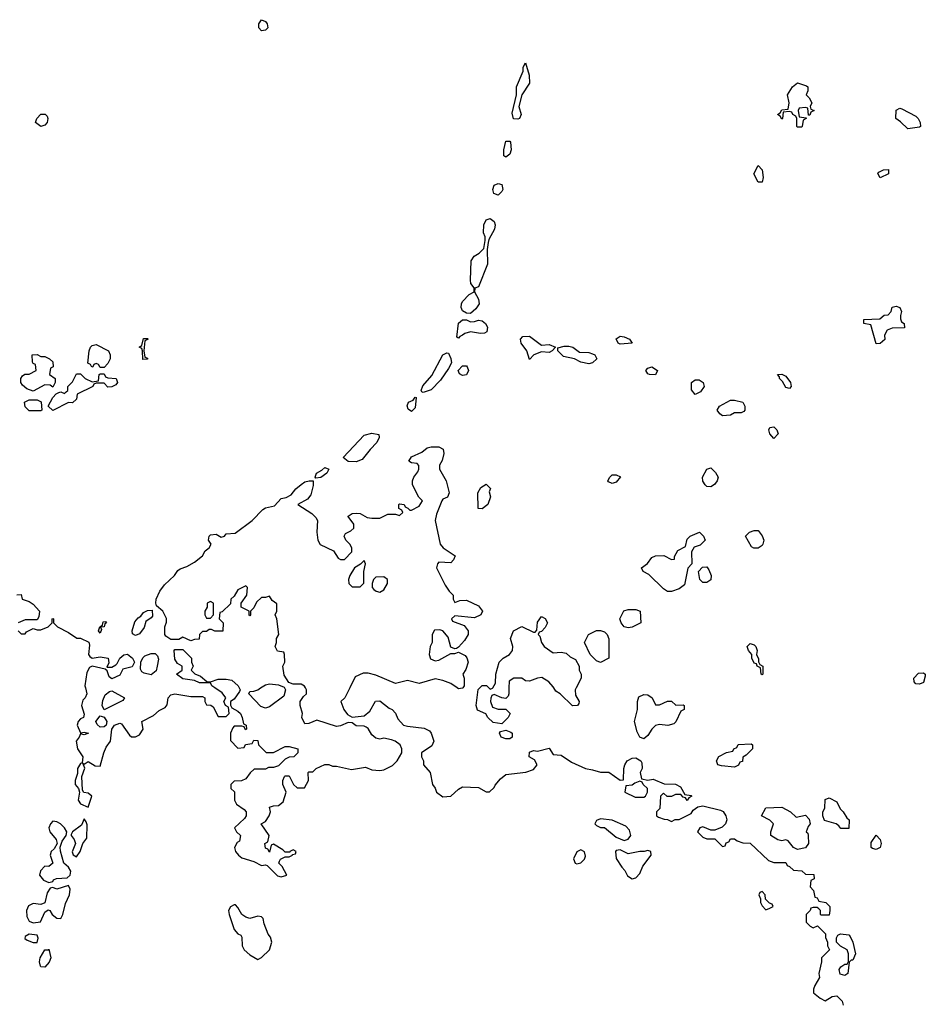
# Model space of a CAD drawing. Header units: inches. Extents: x 2380249 to 2585472, y 382747 to 546448.
# Tile 346 of 626: x 2562882 to 2567479, y 408394 to 413391. Entities that reach past the tile are written whole.
import ezdxf

# ---------------------------------------------------------------- set-up
doc = ezdxf.new("R2010")
doc.units = ezdxf.units.IN
doc.header["$MEASUREMENT"] = 0
doc.layers.add('C5460', color=7, linetype='Continuous')
doc.layers.add('C5461', color=7, linetype='Continuous')

msp = doc.modelspace()

# ---------------------------------------------------------------- linework, layer by layer
at = {"layer": 'C5460', "color": 4, "elevation": 36}
for points in [[(2563215.8, 410000), (2563222.8, 409970), (2563214, 409950), (2563202, 409938), (2563195.8, 409910), (2563210, 409866), (2563206, 409850), (2563190, 409842.9), (2563178.4, 409830), (2563174.4, 409810), (2563190, 409771.3), (2563210, 409774.8), (2563232, 409770), (2563210, 409762), (2563190, 409766), (2563184.7, 409750), (2563168, 409730), (2563176, 409690), (2563202.8, 409650), (2563199.8, 409620.2), (2563190, 409615.3), (2563176, 409590), (2563175.3, 409564.7), (2563162.8, 409530), (2563162.8, 409510), (2563181, 409490), (2563186, 409470), (2563178, 409430), (2563190, 409412), (2563230, 409394), (2563249, 409450), (2563230, 409465.2), (2563208.4, 409468.4), (2563200.2, 409480.2), (2563197.2, 409550), (2563212.9, 409592.9), (2563202, 409618), (2563210, 409612), (2563230, 409626), (2563264.5, 409604.5), (2563290, 409602.8), (2563308.7, 409670), (2563320.9, 409699.1), (2563342.7, 409730), (2563349.1, 409790.9), (2563364, 409810), (2563390, 409821), (2563398, 409818), (2563439.6, 409759.6), (2563450, 409752), (2563470, 409752), (2563490, 409762), (2563508.7, 409790), (2563502, 409830), (2563560.7, 409859.3), (2563590, 409884.7), (2563620.4, 409899.6), (2563630, 409914), (2563635.3, 409950), (2563650, 409964.7), (2563669.5, 409970.5), (2563750, 409956.3), (2563810, 409956), (2563822, 409950), (2563822, 409930), (2563830, 409914), (2563851.6, 409911.6), (2563863.6, 409903.6), (2563890, 409854), (2563930, 409854), (2563946, 409870), (2563942, 409902), (2563926, 409910), (2563918, 409930), (2563928, 409950), (2563910, 409974), (2563872.5, 410000)], [(2563995.8, 410000), (2564001, 409990), (2563998, 409982), (2563970, 409942), (2563952, 409930), (2563952.7, 409912.7), (2563958, 409898), (2563990, 409882), (2564002, 409870), (2564012, 409850), (2564018, 409818), (2564032, 409810), (2564034, 409790), (2564027.3, 409787.3), (2564022, 409802), (2564010, 409806), (2563970, 409806), (2563963.6, 409796.4), (2563952, 409770), (2563952.7, 409732.7), (2563990, 409694), (2564022, 409698), (2564027.3, 409712.7), (2564062, 409718), (2564070, 409734), (2564090, 409732), (2564094, 409710), (2564132.7, 409672.7), (2564170, 409672), (2564230, 409702), (2564250, 409702), (2564294, 409690), (2564294, 409670), (2564274, 409650), (2564250, 409648), (2564230, 409638), (2564195.3, 409604.7), (2564170, 409595.3), (2564144.7, 409595.3), (2564130, 409588), (2564072.7, 409587.3), (2564051.6, 409568.4), (2564030, 409538), (2564007.3, 409527.3), (2563970, 409526), (2563954, 409510), (2563954, 409490), (2563971.6, 409471.6), (2563972, 409430), (2563982, 409410), (2564022, 409382), (2564031.3, 409370), (2564031.3, 409350), (2564023.5, 409336.5), (2563972, 409290), (2563982, 409270), (2564002, 409250), (2563998, 409222), (2563985.4, 409214.6), (2563972, 409190), (2563978, 409170), (2563992, 409150), (2564010, 409138), (2564070, 409118), (2564110, 409098), (2564130, 409102), (2564138, 409098), (2564190, 409046), (2564210, 409041), (2564238, 409050), (2564213.6, 409093.6), (2564198, 409110), (2564200.4, 409119.6), (2564206, 409130), (2564230, 409142), (2564250, 409142), (2564266, 409150), (2564266, 409154), (2564282, 409158), (2564286, 409170), (2564270, 409178), (2564254, 409170), (2564254, 409166), (2564230, 409166), (2564218, 409178), (2564170, 409206), (2564158, 409202), (2564150, 409166), (2564142, 409182), (2564130, 409186), (2564126, 409210), (2564142, 409218), (2564148, 409250), (2564108, 409310), (2564130, 409322), (2564149, 409350), (2564155.3, 409370), (2564150, 409394), (2564170, 409402), (2564196.4, 409403.6), (2564219, 409421), (2564235.3, 409470), (2564218, 409510), (2564218, 409530), (2564226, 409550), (2564230, 409554), (2564250, 409554), (2564272, 409510), (2564290, 409492), (2564327.3, 409492.7), (2564348, 409530), (2564346, 409570), (2564350, 409574), (2564370, 409574), (2564386, 409590), (2564430, 409611.3), (2564451.2, 409611.1), (2564470, 409602), (2564490, 409602), (2564566, 409586), (2564636.9, 409596.9), (2564670, 409584.7), (2564710, 409581), (2564730, 409584.7), (2564773.6, 409606.4), (2564798, 409630), (2564822, 409670), (2564822, 409690), (2564814, 409710), (2564788, 409730), (2564770, 409736), (2564730, 409744), (2564710, 409739), (2564690, 409744), (2564670, 409761.2), (2564650, 409793.2), (2564640.1, 409800.1), (2564630, 409806), (2564590, 409806.6), (2564570, 409822), (2564550, 409824), (2564510, 409806.6), (2564490, 409803.7), (2564390, 409836), (2564350, 409819), (2564330, 409818), (2564314, 409850), (2564317.2, 409870), (2564306, 409910), (2564306, 409930), (2564323.1, 409956.9), (2564338, 409970), (2564338, 409990), (2564332.5, 410000)], [(2564225.8, 410000), (2564232, 409990), (2564222, 409958), (2564150, 409903.7), (2564130, 409897), (2564105.3, 409905.3), (2564045.2, 409970), (2564050, 409982), (2564070, 409982.8), (2564090, 409990.6), (2564104.8, 410000)], [(2564557, 410000), (2564532, 409950), (2564512, 409930), (2564526.8, 409890), (2564545.5, 409865.5), (2564570, 409851), (2564630, 409858.8), (2564659.1, 409880.9), (2564687.6, 409932.4), (2564710, 409934), (2564756.9, 409896.9), (2564772, 409890), (2564790, 409872), (2564802, 409842), (2564830.7, 409810.7), (2564850, 409804.9), (2564935.3, 409795.3), (2564962, 409782), (2564971.3, 409770), (2564984.7, 409730), (2564974.4, 409705.6), (2564922, 409670), (2564922, 409650), (2564931.3, 409630), (2564931.3, 409610), (2564964.7, 409570), (2564978, 409510), (2564991, 409491), (2564998, 409470), (2565030, 409446.8), (2565070, 409451), (2565110, 409486), (2565130, 409497.3), (2565210, 409494.8), (2565250, 409472), (2565267.3, 409472.7), (2565290, 409494), (2565294.6, 409505.4), (2565322, 409538), (2565350, 409561), (2565451.6, 409571.6), (2565490, 409586), (2565508, 409610), (2565495.3, 409635.3), (2565468.7, 409650), (2565470, 409674), (2565490, 409682), (2565510, 409678), (2565570, 409694), (2565590, 409662), (2565630, 409658), (2565682, 409622), (2565754, 409590), (2565790, 409584.7), (2565830, 409572), (2565871.6, 409571.6), (2565930, 409532), (2565946, 409534), (2565948.7, 409590), (2565952.7, 409610), (2565965.2, 409630), (2565990, 409642.8), (2566010, 409644.7), (2566034, 409630), (2566039.6, 409619.6), (2566042, 409590), (2566032, 409570), (2566038, 409538), (2566070, 409532), (2566096.9, 409536.9), (2566152.7, 409512.7), (2566210, 409512), (2566236.9, 409496.9), (2566258, 409458), (2566290, 409454), (2566294, 409450), (2566278, 409442), (2566270, 409428), (2566262, 409442), (2566250, 409446), (2566238, 409458), (2566210, 409458), (2566190, 409448), (2566168, 409448), (2566150, 409466), (2566134, 409450), (2566131.6, 409388.4), (2566114, 409370), (2566114, 409350), (2566123.6, 409343.6), (2566152.7, 409332.7), (2566170, 409332), (2566190, 409322), (2566208.8, 409331.1), (2566230, 409332), (2566290, 409362), (2566301.2, 409378.8), (2566324, 409396), (2566350, 409401), (2566439.3, 409379.3), (2566453.2, 409373.2), (2566466.8, 409350), (2566471.3, 409330), (2566464.7, 409310), (2566446.8, 409293.2), (2566410, 409278), (2566390, 409278), (2566350, 409294), (2566334, 409290), (2566322, 409270), (2566350, 409242), (2566370, 409234), (2566410, 409234), (2566450, 409194), (2566462, 409198), (2566467.3, 409212.7), (2566482, 409218), (2566490, 409234), (2566510, 409234), (2566523.6, 409223.6), (2566552.7, 409212.7), (2566590, 409212), (2566683.6, 409123.6), (2566710, 409114), (2566770, 409114), (2566778, 409098), (2566790, 409094), (2566810, 409074), (2566851.6, 409071.6), (2566870, 409054), (2566912.7, 409052.7), (2566914, 409030), (2566898, 409022), (2566894, 408990), (2566911.6, 408971.6), (2566918, 408938), (2566930, 408934), (2566938, 408918), (2566974, 408910), (2566994, 408890), (2566994, 408870), (2566990, 408846), (2566950, 408846), (2566946, 408850), (2566946, 408870), (2566938, 408878), (2566930, 408886), (2566910, 408886), (2566898, 408882), (2566894, 408870), (2566874, 408850), (2566874, 408810), (2566894, 408790), (2566910, 408782), (2566932, 408792), (2566971.6, 408751.6), (2566972.7, 408732.7), (2566982, 408710), (2566982, 408690), (2566992, 408670), (2566952, 408630), (2566952, 408610), (2566938, 408550), (2566942, 408530), (2566918, 408490), (2566911.3, 408470), (2566911.6, 408451.6), (2566944.5, 408424.5), (2566970, 408410.8), (2567006.7, 408433.3), (2567030, 408436.4), (2567056.4, 408410), (2567061.6, 408390)], [(2565131.3, 410000), (2565130, 409998), (2565110, 409995.3), (2565103, 410000)], [(2565365.3, 410000), (2565364.7, 409970), (2565362, 409958), (2565350, 409946), (2565328.8, 409948.9), (2565290, 409966), (2565278, 409962), (2565272.7, 409947.3), (2565272, 409930), (2565282, 409902), (2565310, 409891.3), (2565350, 409892), (2565372, 409870), (2565362, 409850), (2565330, 409818), (2565284.7, 409824.7), (2565258, 409850), (2565248.4, 409868.4), (2565206.3, 409886.3), (2565199, 409910), (2565208.8, 409991.1), (2565217.8, 410000)], [(2565263.7, 410000), (2565270, 409994), (2565282, 409998), (2565283.1, 410000)], [(2565707, 410000), (2565702, 409990), (2565703.6, 409963.6), (2565722, 409930), (2565719.6, 409920.4), (2565714, 409910), (2565688, 409908), (2565626, 409970), (2565603.1, 409983.1), (2565593.4, 410000)]]:
    msp.add_lwpolyline(points, dxfattribs=at)
at = {"layer": 'C5460', "color": 4}
for points, elevation in [([(2563310, 409888.7), (2563300.4, 409910), (2563303.5, 409936.5), (2563316.1, 409963.9), (2563338.6, 409981.4), (2563350, 409984.9), (2563414, 409950), (2563404.7, 409935.3)], 36), ([(2566110, 409914), (2566130, 409914), (2566170, 409932), (2566190, 409932), (2566212.7, 409912.7), (2566250, 409914), (2566254, 409910), (2566254, 409890), (2566238, 409882), (2566211.6, 409828.4), (2566202, 409818), (2566171.3, 409808.7), (2566130, 409813.2), (2566110, 409808.7), (2566091.3, 409790), (2566070, 409758), (2566050, 409742), (2566029.3, 409749.3), (2566016.5, 409776.5), (2566002, 409830), (2566017.2, 409890), (2566017.2, 409930), (2566025.2, 409954.8), (2566050, 409966), (2566070, 409964.7), (2566092, 409950)], 36), ([(2563290, 409800.9), (2563274.5, 409814.5), (2563269.3, 409830), (2563290, 409858.8), (2563310, 409851.3), (2563324.9, 409830), (2563321, 409810), (2563310, 409802.7)], 36), ([(2565350, 409742), (2565326, 409750), (2565318, 409770), (2565322, 409778), (2565350, 409784.7), (2565375.3, 409775.3), (2565382, 409770), (2565382, 409750), (2565370, 409742)], 36), ([(2566510, 409598), (2566444.7, 409604.7), (2566426, 409610), (2566418, 409630), (2566430, 409651.3), (2566470, 409672), (2566502, 409678), (2566506, 409690), (2566522, 409698), (2566528, 409712), (2566595.3, 409715.3), (2566602, 409710), (2566601, 409690), (2566570, 409658), (2566552, 409648), (2566550, 409626), (2566538, 409622), (2566530, 409608)], 36), ([(2566030, 409526), (2566003.6, 409516.4), (2565990, 409506), (2565958, 409502), (2565954, 409470), (2566005.4, 409445.4), (2566050, 409444.7), (2566058, 409450), (2566068, 409470), (2566068, 409490), (2566046, 409510), (2566042, 409522)], 36), ([(2567050, 409286), (2567040.4, 409300.4), (2567026, 409310), (2566967.3, 409327.3), (2566958, 409350), (2566958, 409370), (2566968, 409390), (2566970, 409434), (2566990, 409442), (2567030, 409422), (2567046.4, 409386.4), (2567062, 409370), (2567079.6, 409339.6), (2567092, 409330), (2567090, 409286)], 36), ([(2566823.6, 409343.6), (2566870, 409354), (2566890, 409334), (2566894, 409310), (2566883.6, 409296.4), (2566874, 409270), (2566882, 409262), (2566884.7, 409250), (2566886, 409210), (2566870, 409188), (2566830, 409179), (2566809.1, 409189.1), (2566783.1, 409223.1), (2566770, 409228.7), (2566750, 409224), (2566730, 409229), (2566695.3, 409250), (2566695.3, 409270), (2566708, 409310), (2566690, 409328), (2566648, 409350), (2566668.8, 409391.1), (2566750, 409394), (2566794, 409370)], 36), ([(2563050, 409323.7), (2563038, 409310), (2563030.4, 409290), (2563034.4, 409270), (2563066.8, 409230), (2563072, 409210), (2563056.3, 409183.7), (2563041, 409170), (2563036, 409150), (2563051, 409110), (2563030, 409094), (2563010, 409095.3), (2562987.9, 409072.1), (2562982.8, 409050), (2563003.5, 409023.5), (2563030, 409011.3), (2563050, 409018), (2563054.2, 409025.8), (2563068, 409032), (2563123.7, 409036.3), (2563139, 409050), (2563141.2, 409070), (2563129.6, 409089.6), (2563106.6, 409110), (2563088.7, 409171.3), (2563088, 409192), (2563098, 409222), (2563117.2, 409250), (2563120.9, 409270), (2563110, 409289), (2563089.2, 409310), (2563070, 409320.7)], 36), ([(2563210, 409335.3), (2563196.5, 409303.5), (2563150.5, 409270), (2563144, 409256), (2563142.8, 409250), (2563159.1, 409230), (2563165.5, 409210), (2563148.1, 409168.1), (2563153.2, 409153.2), (2563170, 409142), (2563189.5, 409170), (2563202.7, 409210), (2563222.7, 409237.3), (2563224.1, 409304.1), (2563220.2, 409320.2)], 36), ([(2565830, 409335.3), (2565810, 409326), (2565802, 409310), (2565810, 409302), (2565830, 409292), (2565850, 409292), (2565910, 409242.8), (2565950, 409224.7), (2565970, 409231.3), (2565984, 409250), (2565978, 409278), (2565958.6, 409298.6), (2565890, 409328.7)], 36), ([(2567230, 409179.7), (2567210, 409184.2), (2567203.6, 409190), (2567204.1, 409215.9), (2567230, 409252), (2567250.3, 409230.3), (2567255.3, 409210), (2567250, 409189.5)], 36), ([(2565730, 409178), (2565710, 409168), (2565692.7, 409132.7), (2565702, 409110), (2565710, 409106), (2565730, 409112), (2565748, 409130), (2565754.6, 409145.4), (2565748.4, 409168.4)], 36), ([(2565930, 409178), (2565910, 409175.3), (2565906.8, 409170), (2565910, 409134), (2565938, 409090), (2565953.7, 409073.7), (2565966.4, 409046.4), (2565990, 409031.3), (2566010, 409036), (2566030, 409058), (2566045.6, 409094.4), (2566088, 409150), (2566086, 409170), (2566070, 409175.3), (2566051.2, 409168.9), (2566030, 409169.2), (2565970, 409158)], 36), ([(2563130, 408997.2), (2563070, 408978.7), (2563050, 408986), (2563036.9, 408983.1), (2563021.1, 408958.9), (2563010, 408909), (2562990, 408900.7), (2562950, 408905.6), (2562926.7, 408893.3), (2562916.4, 408870), (2562918.8, 408838.8), (2562930, 408816), (2562950, 408806.8), (2562988, 408812), (2563010, 408862), (2563026.8, 408873.2), (2563034.8, 408870), (2563046, 408850), (2563070, 408830.7), (2563091.2, 408828.8), (2563101.6, 408850), (2563114.2, 408905.8), (2563135.6, 408950), (2563137.6, 408977.6)], 36), ([(2566650, 408966), (2566638, 408962), (2566634, 408950), (2566642, 408930), (2566642, 408910), (2566650, 408894), (2566670, 408874), (2566690, 408882), (2566706, 408890), (2566702, 408902), (2566687.3, 408907.3), (2566667.3, 408927.3), (2566666, 408950)], 36), ([(2563978, 408898), (2563970, 408898), (2563952, 408888), (2563942, 408870), (2563944.7, 408850), (2563970, 408774), (2563990, 408752), (2564004.7, 408744.7), (2564010, 408734), (2564011, 408690), (2564021, 408670), (2564050, 408644.7), (2564090, 408622), (2564110, 408632), (2564149.3, 408670.7), (2564161.2, 408710), (2564155.1, 408735.1), (2564144, 408750), (2564123.1, 408803.1), (2564118, 408830), (2564110, 408838), (2564090, 408842), (2564050, 408829), (2564030, 408835.3), (2564008.8, 408848.9), (2563990, 408886)], 36), ([(2562930, 408749), (2562910, 408738), (2562907.9, 408727.9), (2562919.8, 408719.8), (2562950, 408707.3), (2562970, 408706.8), (2562976.3, 408730), (2562970, 408745.2)], 36), ([(2567070, 408539.3), (2567046, 408546), (2567041.2, 408570), (2567050, 408584.7), (2567070, 408598), (2567082, 408598), (2567088.7, 408611.3), (2567089, 408650), (2567082, 408670), (2567049, 408689), (2567028, 408710), (2567028.4, 408731.6), (2567035.3, 408744.7), (2567048.7, 408751.3), (2567090, 408746.8), (2567097.6, 408737.6), (2567110.5, 408710), (2567124.7, 408650), (2567110, 408618), (2567102, 408618), (2567092, 408608), (2567086, 408550)], 36), ([(2563010, 408581.6), (2562990, 408583.7), (2562987.6, 408587.6), (2562982, 408610), (2562985.6, 408630), (2563010, 408670.7), (2563028.8, 408671.1), (2563030, 408674), (2563039.5, 408630), (2563031.5, 408608.4)], 32)]:
    msp.add_lwpolyline(points, close=True, dxfattribs=dict(at, elevation=elevation))
at = {"layer": 'C5461', "color": 4, "elevation": 36}
for points in [[(2564110, 413335.3), (2564095.3, 413350), (2564095.3, 413370), (2564110, 413391.3), (2564130, 413382), (2564138, 413370), (2564142, 413350), (2564130, 413338)], [(2565410, 412886.6), (2565388.6, 412888.5), (2565382.3, 412917.7), (2565404.2, 413010), (2565404.2, 413050), (2565437.2, 413130), (2565437.2, 413150), (2565450, 413172), (2565467.3, 413110), (2565470.3, 413070), (2565430.6, 413010), (2565416.3, 412950), (2565427.7, 412910), (2565418.8, 412890)], [(2566886, 412906), (2566882, 412942), (2566870, 412946), (2566838, 412942), (2566834, 412930), (2566838, 412898), (2566874, 412894), (2566874, 412890), (2566858, 412882), (2566854, 412850), (2566850, 412846), (2566830, 412846), (2566826, 412850), (2566826, 412890), (2566822, 412902), (2566806, 412910), (2566802, 412922), (2566790, 412926), (2566758, 412922), (2566754, 412890), (2566750, 412886), (2566742, 412902), (2566728, 412910), (2566742, 412918), (2566750, 412934), (2566782, 412938), (2566788, 412970), (2566779, 413010), (2566804, 413050), (2566830, 413070.7), (2566876, 413056), (2566882, 413050), (2566882, 413030), (2566874, 413010), (2566890, 412994), (2566902, 412970), (2566894, 412950), (2566898, 412938), (2566914, 412930), (2566898, 412922), (2566892.7, 412907.3)], [(2562990, 412848.7), (2562962, 412870), (2562968.7, 412890), (2562990, 412911.3), (2563011.2, 412911.1), (2563022, 412902), (2563024.7, 412890), (2563021, 412870), (2563010, 412855.3)], [(2567390, 412838), (2567353.2, 412873.2), (2567329.3, 412889.3), (2567330, 412931.3), (2567350, 412942), (2567359.6, 412939.6), (2567430, 412902), (2567442, 412890), (2567452, 412870), (2567454, 412850), (2567450, 412846)], [(2565350, 412694), (2565340.2, 412700.2), (2565339.3, 412730), (2565350, 412774.8), (2565370, 412774.8), (2565374, 412770), (2565377.1, 412730), (2565370, 412709.4)], [(2566630, 412566), (2566609.1, 412609.1), (2566630, 412652), (2566650.8, 412630), (2566656, 412590), (2566650, 412566)], [(2567250, 412588.7), (2567238, 412610), (2567243.1, 412616.9), (2567266, 412630), (2567291.3, 412631.3), (2567291.2, 412608.9)], [(2565310, 412501.2), (2565289.3, 412509.3), (2565282.9, 412530), (2565290, 412551), (2565310, 412560.7), (2565330, 412554), (2565333.7, 412530), (2565330, 412519)], [(2565170, 411899.5), (2565150, 411901.2), (2565130, 411914), (2565122, 411930), (2565125.1, 411950), (2565130, 411961), (2565162.7, 411997.3), (2565188, 412010), (2565188.7, 412030), (2565172.5, 412052.5), (2565169.4, 412069.4), (2565173.3, 412166.7), (2565189.4, 412190.6), (2565214.2, 412205.8), (2565238, 412230), (2565244, 412270), (2565244, 412290), (2565236, 412310), (2565238.4, 412350), (2565250, 412376), (2565270, 412382), (2565290, 412366.8), (2565295.6, 412350), (2565291.4, 412328.6), (2565263.6, 412276.4), (2565259.6, 412260.4), (2565255.3, 412224.7), (2565256.4, 412150), (2565210, 412035.3), (2565192, 412028), (2565191.3, 412010), (2565210, 411972), (2565213.4, 411950), (2565196.5, 411923.5)], [(2567230, 411746), (2567202, 411842), (2567166, 411850), (2567166, 411870), (2567247.3, 411872.7), (2567270, 411892), (2567290, 411894), (2567306, 411910), (2567310, 411932), (2567330, 411938), (2567350, 411931), (2567358, 411910), (2567352, 411890), (2567352.7, 411872.7), (2567358, 411858), (2567372, 411850), (2567372.7, 411827.3), (2567310, 411826), (2567284.7, 411815.3), (2567272, 411790), (2567272.7, 411767.3), (2567250, 411748)], [(2565170, 411858), (2565190, 411858.7), (2565210, 411866), (2565230, 411863.1), (2565246.7, 411850), (2565256.9, 411830), (2565253, 411807), (2565240.4, 411799.6), (2565221.7, 411798.3), (2565170, 411807.8), (2565141.1, 411798.9), (2565130, 411789.4), (2565116.3, 411783.7), (2565110, 411775.3), (2565100.2, 411780.2), (2565109.5, 411850.5), (2565130, 411867.3), (2565150, 411867.3)], [(2563507.3, 411667.3), (2563506, 411710), (2563502, 411722), (2563488, 411730), (2563502, 411738), (2563510, 411774), (2563530, 411774), (2563534, 411770), (2563518, 411762), (2563512, 411710), (2563518, 411678), (2563530, 411674), (2563530, 411668)], [(2565530, 411739.1), (2565570, 411742), (2565602, 411730), (2565584.7, 411710), (2565570, 411702.7), (2565530, 411705.2), (2565492, 411690), (2565470, 411666), (2565456, 411710), (2565427, 411750), (2565423.7, 411770), (2565436.6, 411783.4), (2565470, 411785.7)], [(2565930, 411743.7), (2565919, 411750), (2565909.1, 411770.9), (2565930, 411784.7), (2565950, 411781), (2565978, 411770), (2565990, 411749.3)], [(2563290, 411626), (2563282, 411642), (2563270, 411646), (2563258, 411642), (2563254, 411630), (2563248.4, 411628.4), (2563242, 411642), (2563228, 411648), (2563235.3, 411710), (2563242, 411730), (2563250, 411738), (2563270, 411742), (2563332, 411710), (2563342, 411690), (2563342, 411670), (2563330, 411646), (2563310, 411626)], [(2564930, 411499.3), (2564922.5, 411502.5), (2564919.3, 411510), (2564927.8, 411532.2), (2564974, 411586), (2565029.7, 411690.3), (2565050, 411700.7), (2565058.5, 411698.5), (2565070, 411672), (2565073, 411650), (2565059.1, 411620.9), (2565018, 411562), (2564970, 411513.2), (2564950, 411505.1)], [(2565770, 411645.2), (2565730, 411653.2), (2565698, 411670), (2565642, 411682), (2565612.7, 411710), (2565614, 411726), (2565645.1, 411734.9), (2565670, 411734.5), (2565690, 411728.7), (2565723.8, 411703.8), (2565770, 411702.4), (2565790, 411696), (2565802, 411690), (2565811, 411670), (2565790, 411649.2)], [(2562990, 411682), (2563010, 411682), (2563034, 411670), (2563050, 411654), (2563051.2, 411628.9), (2563038, 411622), (2563034, 411590), (2563062, 411570), (2563062, 411550), (2563050, 411526), (2563036.4, 411536.4), (2563010, 411538), (2562950, 411506), (2562918, 411518), (2562896.4, 411536.4), (2562888, 411550), (2562888, 411570), (2562896.4, 411583.6), (2562908.4, 411591.6), (2562930, 411592), (2562966, 411610), (2562962, 411642), (2562950, 411646), (2562947.3, 411652.7), (2562946, 411690), (2562970, 411692)], [(2565130, 411585.2), (2565114, 411594), (2565108, 411610), (2565130, 411634), (2565150, 411634), (2565153.4, 411630), (2565160.5, 411610), (2565150, 411589.2)], [(2566110, 411589.4), (2566078, 411590), (2566070, 411594), (2566059.3, 411610), (2566070, 411622.8), (2566091.3, 411630), (2566118.8, 411610)], [(2563330, 411526), (2563310, 411546), (2563270, 411546), (2563258, 411542), (2563254, 411530), (2563174, 411490), (2563170, 411466), (2563150, 411446), (2563130, 411448), (2563050, 411408), (2563026, 411430), (2563050, 411474), (2563067.3, 411492.7), (2563080.4, 411499.6), (2563090, 411502), (2563110, 411494), (2563118, 411502), (2563126, 411510), (2563126, 411530), (2563150, 411554), (2563170, 411594), (2563190, 411594), (2563214, 411570), (2563250, 411554), (2563282, 411558), (2563286, 411590), (2563290, 411594), (2563310, 411594), (2563318, 411578), (2563330, 411574), (2563372, 411570), (2563378, 411550), (2563370, 411538), (2563350, 411528)], [(2566310, 411489), (2566292.1, 411512.1), (2566292, 411550), (2566310, 411563.1), (2566330, 411562.6), (2566350.3, 411550), (2566356.4, 411530), (2566337.6, 411502.4)], [(2566790, 411519), (2566770, 411524), (2566754.6, 411554.6), (2566738, 411570), (2566738, 411578), (2566728, 411590), (2566750, 411592), (2566770, 411582), (2566794, 411550), (2566797.3, 411530)], [(2562930, 411406), (2562910, 411426), (2562906, 411450), (2562930, 411462), (2562970, 411462), (2562991.6, 411451.6), (2562994, 411410), (2562990, 411406)], [(2564870, 411402), (2564854, 411414), (2564848.4, 411431.6), (2564855.3, 411450), (2564879.5, 411460.5), (2564890, 411474.8), (2564893.7, 411473.7), (2564890, 411422)], [(2566450, 411381.2), (2566435.3, 411390), (2566422, 411410), (2566434, 411430), (2566490, 411461), (2566510, 411461), (2566552, 411450), (2566562, 411430), (2566562, 411410), (2566556.9, 411403.1), (2566543.6, 411396.4), (2566510, 411395.3), (2566490, 411384)], [(2566710, 411266), (2566688.8, 411288.9), (2566684, 411310), (2566690, 411322), (2566710, 411324.7), (2566724.7, 411310), (2566732, 411290)], [(2564590, 411148), (2564550, 411149.2), (2564524, 411170), (2564630, 411282), (2564670, 411293), (2564705.4, 411285.4), (2564707.3, 411270), (2564695.1, 411244.9), (2564660.5, 411210), (2564620.7, 411159.3)], [(2564384.7, 411064.7), (2564382, 411070), (2564389.3, 411090), (2564415.3, 411104.7), (2564430, 411119.1), (2564450.4, 411110.4), (2564440.5, 411090), (2564410, 411067.6)], [(2566390, 411020.9), (2566370, 411022.7), (2566361.2, 411030), (2566349.6, 411049.6), (2566347.3, 411070), (2566369.5, 411110.5), (2566390, 411116), (2566413.7, 411093.7), (2566426.8, 411070), (2566422.8, 411050), (2566408.1, 411031.9)], [(2565890, 411038), (2565870, 411046), (2565868, 411050), (2565878, 411070), (2565890, 411082), (2565910, 411082), (2565930.7, 411070.7), (2565910, 411044)], [(2565230, 410908), (2565208.7, 410910), (2565208, 410990), (2565223.1, 411016.9), (2565250, 411034), (2565271.2, 411011.1), (2565264.7, 410995.3), (2565270.9, 410969.1), (2565258, 410930)], [(2566608.8, 410708.9), (2566596.4, 410716.4), (2566566, 410770), (2566586, 410790), (2566610, 410798), (2566630, 410798), (2566650, 410772), (2566658.8, 410750), (2566654.8, 410730), (2566650, 410722), (2566630, 410709)], [(2566170, 410488.7), (2566150, 410502), (2566076, 410576), (2566046, 410590), (2566038, 410610), (2566069.1, 410630.9), (2566090, 410662), (2566109.1, 410670.9), (2566151.2, 410671.1), (2566190, 410652), (2566206, 410654), (2566206, 410666), (2566223.1, 410696.9), (2566262, 410718), (2566270, 410754), (2566286, 410770), (2566332, 410790), (2566352, 410770), (2566362, 410750), (2566336, 410724), (2566305.4, 410714.6), (2566292, 410690), (2566294, 410630), (2566272.7, 410607.3), (2566256.3, 410523.7), (2566230, 410502), (2566190, 410488.7)], [(2564630, 410646), (2564612, 410628), (2564582, 410610), (2564558, 410570), (2564551.3, 410550), (2564552, 410530), (2564570, 410512), (2564610, 410512), (2564628.4, 410531.6), (2564628, 410590), (2564638, 410630)], [(2566350, 410534), (2566334, 410550), (2566328, 410590), (2566347.3, 410612.7), (2566370, 410614), (2566379.8, 410599.8), (2566391.3, 410570), (2566390, 410548.7), (2566370, 410534)], [(2564730, 410564), (2564690, 410562), (2564678, 410550), (2564671, 410530), (2564671.3, 410510), (2564679.8, 410499.8), (2564690.9, 410490.9), (2564710, 410486), (2564730, 410498), (2564749.2, 410530), (2564748.7, 410550)], [(2563850, 410438), (2563834, 410430), (2563834, 410410), (2563822, 410390), (2563822, 410370), (2563830, 410354), (2563850, 410354), (2563866, 410370), (2563866, 410430)], [(2565970, 410304), (2565950, 410309), (2565935.3, 410330), (2565928.7, 410350), (2565949, 410391), (2565970, 410398), (2566010, 410398), (2566031.3, 410390), (2566034, 410330), (2565990, 410308.7)], [(2563470, 410265.2), (2563454.6, 410274.6), (2563453.2, 410290), (2563465.6, 410334.4), (2563484.1, 410355.9), (2563496.6, 410363.4), (2563510, 410382.8), (2563530, 410393), (2563553.7, 410393.7), (2563555.9, 410364.1), (2563550, 410355.3), (2563523.1, 410336.9), (2563513.2, 410306.8), (2563490, 410274)], [(2563290, 410278), (2563282, 410290), (2563288.7, 410310), (2563302, 410318), (2563305.6, 410334.4), (2563316.9, 410336.9), (2563322, 410330), (2563314.4, 410325.6), (2563310, 410309), (2563292.7, 410307.3), (2563296.9, 410296.9)], [(2565830, 410128), (2565810, 410138), (2565778, 410170), (2565748, 410230), (2565768.7, 410270), (2565810, 410290.8), (2565830.7, 410290.7), (2565850, 410284.7), (2565864.7, 410270), (2565871.6, 410248.4), (2565872, 410150)], [(2566650, 410066), (2566646, 410070), (2566642, 410102), (2566626, 410110), (2566622, 410122), (2566610, 410126), (2566598, 410150), (2566598, 410170), (2566582, 410190), (2566575.3, 410210), (2566590, 410224.7), (2566610, 410218), (2566618, 410210), (2566624.7, 410190), (2566622, 410170), (2566632, 410148), (2566632, 410132), (2566638, 410118), (2566654, 410110), (2566654, 410070)], [(2563550, 410066), (2563513.8, 410073.8), (2563501.2, 410081.2), (2563494.8, 410094.8), (2563496.2, 410130), (2563507.5, 410152.5), (2563518, 410162), (2563550, 410174), (2563570, 410174), (2563582, 410162), (2563586, 410146), (2563580.3, 410110), (2563574.4, 410085.6)], [(2567450, 410018.4), (2567430, 410021.2), (2567422.7, 410030), (2567420.9, 410050), (2567444.9, 410075.1), (2567470, 410076.3), (2567477.3, 410070), (2567478.7, 410058.7), (2567470, 410027.8)]]:
    msp.add_lwpolyline(points, close=True, dxfattribs=at)
for points in [[(2564332.5, 410000), (2564328, 410008), (2564310, 410018), (2564270, 410018), (2564247.3, 410027.3), (2564225.2, 410065.2), (2564218, 410110), (2564228, 410130), (2564226, 410170), (2564222, 410182), (2564190, 410186), (2564178, 410210), (2564186, 410230), (2564186, 410250), (2564198, 410270), (2564188, 410350), (2564178, 410370), (2564188, 410390), (2564187.3, 410427.3), (2564163.1, 410443.1), (2564150, 410466), (2564130, 410458), (2564110, 410458), (2564084.7, 410435.3), (2564070, 410406), (2564054, 410390), (2564054, 410370), (2564050, 410366), (2564046, 410370), (2564046, 410390), (2564006, 410410), (2564006, 410430), (2564035.3, 410470), (2564038, 410510), (2564030, 410518), (2563990, 410498), (2563970, 410466), (2563954, 410450), (2563952.7, 410427.3), (2563910, 410386), (2563898, 410382), (2563894, 410350), (2563914, 410330), (2563912.7, 410287.3), (2563872.7, 410287.3), (2563856.4, 410296.4), (2563843.6, 410296.4), (2563830, 410286), (2563810, 410286), (2563794, 410270), (2563792.7, 410247.3), (2563770, 410246), (2563750, 410238), (2563710, 410258), (2563690, 410246), (2563650, 410246), (2563623.1, 410263.1), (2563618, 410270), (2563618, 410310), (2563627.3, 410332.7), (2563627.3, 410352.7), (2563608.7, 410390), (2563576.5, 410416.5), (2563572.7, 410430), (2563574.5, 410450), (2563594, 410490), (2563617.2, 410522.8), (2563667, 410570), (2563684.8, 410595.2), (2563695.9, 410604.1), (2563730, 410615.5), (2563770, 410638), (2563809.3, 410670), (2563823.9, 410696.1), (2563844, 410710), (2563854, 410730), (2563839.5, 410750), (2563844.2, 410770), (2563850, 410776.4), (2563879.3, 410779.3), (2563904.9, 410764.9), (2563922, 410770), (2563930, 410782), (2563975.1, 410784.9), (2564062, 410850), (2564115.5, 410904.5), (2564130, 410914.4), (2564175.8, 410924.2), (2564210, 410960.5), (2564234, 410966), (2564260.2, 410979.8), (2564283.7, 411010), (2564310, 411031.5), (2564330, 411045.7), (2564350.7, 411050.7), (2564371.6, 411051.6), (2564372.2, 411027.8), (2564359.5, 410980.5), (2564342.8, 410957.2), (2564294, 410930), (2564365.4, 410885.4), (2564385.4, 410865.4), (2564394, 410850), (2564391, 410790), (2564396, 410750), (2564407.7, 410727.7), (2564475.5, 410695.5), (2564498, 410658), (2564510, 410651.3), (2564530, 410651.3), (2564568, 410690), (2564568, 410710), (2564558, 410730), (2564538, 410750), (2564528.7, 410770), (2564536.4, 410783.6), (2564563.1, 410796.9), (2564578, 410810), (2564578, 410830), (2564549.1, 410869.1), (2564550, 410872), (2564570, 410884.7), (2564590, 410886), (2564610, 410884.7), (2564645.4, 410865.4), (2564670, 410862), (2564710, 410862), (2564750, 410882), (2564790, 410882), (2564810, 410874), (2564826, 410890), (2564822, 410902), (2564806, 410910), (2564806, 410930), (2564810, 410934), (2564834, 410930), (2564838, 410918), (2564852.7, 410912.7), (2564862, 410902), (2564870, 410902), (2564910, 410922), (2564926, 410950), (2564907.3, 410967.3), (2564875.3, 411030), (2564875.3, 411050), (2564882, 411070), (2564903.1, 411096.9), (2564908.7, 411110), (2564908.4, 411128.4), (2564899, 411139), (2564870, 411142), (2564858, 411150), (2564870, 411172), (2564923.1, 411196.9), (2564950, 411218), (2564970, 411222.8), (2565010, 411222.8), (2565030.7, 411210.7), (2565034.8, 411190), (2565026, 411154), (2565012, 411130), (2565012, 411110), (2565046.8, 411050), (2565062, 410990), (2565052.7, 410967.3), (2565030, 410958), (2565024.7, 410950), (2564998, 410882), (2564990.9, 410849.1), (2565016, 410730), (2565031.3, 410710), (2565092, 410670), (2565084.7, 410650), (2565070, 410635.3), (2565010, 410638), (2565002, 410630), (2564998, 410610), (2565042, 410522), (2565062, 410490), (2565082, 410470), (2565082, 410450), (2565090, 410434), (2565116.4, 410443.6), (2565150, 410444.7), (2565210, 410416), (2565231, 410390), (2565222, 410370), (2565190, 410355.3), (2565090, 410366), (2565074, 410350), (2565078, 410338), (2565137.3, 410317.3), (2565158, 410290), (2565158, 410270), (2565139.8, 410240.2), (2565110, 410206), (2565099.6, 410200.4), (2565090, 410198), (2565070, 410206), (2565056.5, 410256.5), (2565030, 410288.7), (2565014, 410294), (2564987.3, 410292.7), (2564976, 410270), (2564974.8, 410230), (2564966, 410210), (2564961, 410170), (2564967.3, 410147.3), (2564990, 410138), (2565010, 410141), (2565070, 410174), (2565090, 410174), (2565110, 410182), (2565143.6, 410163.6), (2565152, 410152), (2565158, 410130), (2565146.4, 410093.6), (2565132, 410070), (2565138, 410050), (2565138, 410010), (2565131.3, 410000)], [(2562867.3, 410472.7), (2562890, 410474), (2562894, 410450), (2562930, 410438), (2562950, 410424.7), (2562982, 410390), (2562979.6, 410360.4), (2562970, 410346), (2562910, 410346), (2562874, 410330)], [(2562874, 410290), (2562890, 410274), (2562910, 410274), (2562916.4, 410283.6), (2562950, 410302), (2562970, 410294), (2562990, 410294), (2563026, 410310), (2563046, 410330), (2563046, 410350), (2563050, 410352), (2563054, 410350), (2563054, 410330), (2563074, 410310), (2563130, 410281), (2563172.7, 410252.7), (2563190, 410252), (2563232.7, 410232.7), (2563236.9, 410216.9), (2563231, 410170), (2563238.8, 410158.8), (2563250.7, 410150.7), (2563290, 410157.3), (2563330.3, 410150.3), (2563333.7, 410126.3), (2563324.7, 410104.7), (2563350, 410104.9), (2563370, 410117.3), (2563377.2, 410122.8), (2563389.6, 410150.4), (2563410, 410167.7), (2563430, 410171), (2563454.8, 410150), (2563464, 410130), (2563453, 410107), (2563405.1, 410094.9), (2563390, 410063.7), (2563350, 410046), (2563336.6, 410056.6), (2563325.6, 410085.6), (2563315.3, 410095.3), (2563250, 410109.6), (2563235.9, 410104.1), (2563222.8, 410077.2), (2563213.4, 410010), (2563215.8, 410000)], [(2565283.1, 410000), (2565296.4, 410023.6), (2565298, 410070), (2565315.3, 410130), (2565335.3, 410150), (2565368.7, 410170), (2565384, 410190), (2565385.2, 410210), (2565374, 410250), (2565388.7, 410290), (2565430, 410311.3), (2565490, 410282), (2565498, 410282), (2565507.3, 410292.7), (2565510, 410334), (2565530, 410362), (2565550, 410352), (2565561, 410330), (2565550, 410306), (2565530, 410286), (2565518, 410282), (2565514, 410270), (2565522, 410262), (2565531.3, 410230), (2565544.7, 410210), (2565590, 410178), (2565630, 410182), (2565655.3, 410175.3), (2565676.9, 410156.9), (2565703.6, 410143.6), (2565722, 410110), (2565722, 410090), (2565731.3, 410070), (2565732, 410050), (2565707, 410000)], [(2563872.5, 410000), (2563858, 410010), (2563850, 410026), (2563794.4, 410025.6), (2563770, 410037.2), (2563710, 410045.2), (2563678, 410070), (2563706, 410090), (2563706, 410110), (2563683.1, 410123.1), (2563670, 410146), (2563666, 410190), (2563670, 410194), (2563710, 410194), (2563754, 410150), (2563754, 410130), (2563762, 410110), (2563752, 410090), (2563771.2, 410071.1), (2563799.8, 410059.8), (2563832, 410032), (2563850, 410031.3), (2563890, 410044.7), (2563930, 410044.7), (2563958.8, 410038.8), (2563990.4, 410010.4), (2563995.8, 410000)], [(2565103, 410000), (2565070, 410022), (2565030, 410037.2), (2564990, 410045.2), (2564910, 410022.7), (2564850, 410037.2), (2564790, 410022), (2564690, 410064), (2564650, 410075.3), (2564625.4, 410074.6), (2564584.7, 410055.3), (2564557, 410000)], [(2565593.4, 410000), (2565590, 410006), (2565568, 410030), (2565532.7, 410052.7), (2565510, 410049.2), (2565470, 410034), (2565450, 410035.3), (2565430, 410048.7), (2565390, 410048.7), (2565366, 410034), (2565365.3, 410000)], [(2564104.8, 410000), (2564130, 410016), (2564150, 410021), (2564196, 410016), (2564223.6, 410003.6), (2564225.8, 410000)], [(2565217.8, 410000), (2565230, 410012), (2565251.6, 410011.6), (2565263.7, 410000)]]:
    msp.add_lwpolyline(points, dxfattribs=at)

doc.saveas('drawing.dxf')
